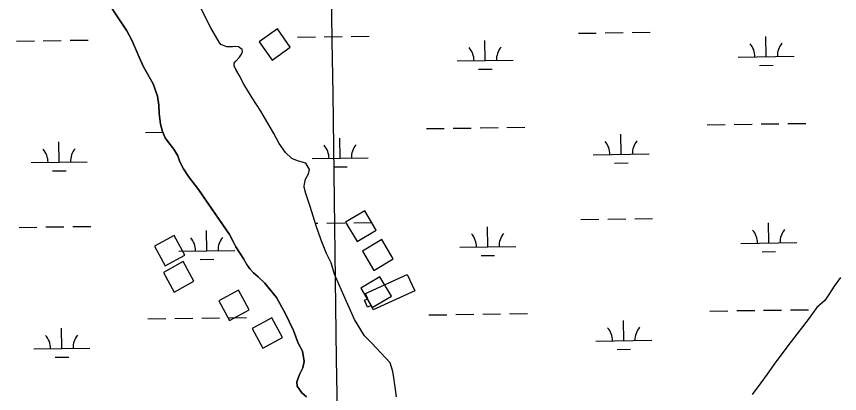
# Model space of a CAD drawing. Extents: x 3767014 to 3805179, y 361544 to 387384.
# Drawn here: x 3778563 to 3780033, y 372031 to 372704 of the extents above; entities that cross this region are included whole.
import ezdxf

# ---------------------------------------------------------------- set-up
doc = ezdxf.new("R2010")
doc.units = 0
for name, color, linetype in [('V-BLDG-OTLN', 7, 'Continuous'), ('V-GRID-MAJR', 7, 'Continuous'), ('V-TOPO-SHOR', 7, 'Continuous'), ('V-WETL-SWMP', 7, 'Continuous')]:
    doc.layers.add(name, color=color, linetype=linetype)

msp = doc.modelspace()

# ---------------------------------------------------------------- linework, layer by layer
at = {"layer": 'V-BLDG-OTLN'}
for points in [[(3778996.59, 372658.614), (3779019.654, 372625.932), (3779052.335, 372648.995), (3779029.272, 372681.677)], [(3779151.024, 372336.543), (3779171.504, 372302.183), (3779205.863, 372322.663), (3779185.383, 372357.023)], [(3778863.833, 372277.565), (3778844.729, 372312.707), (3778809.586, 372293.603), (3778828.691, 372258.46)], [(3779181.265, 372284.973), (3779201.745, 372250.613), (3779236.103, 372271.093), (3779215.624, 372305.453)], [(3778880.172, 372231.037), (3778861.068, 372266.178), (3778825.925, 372247.074), (3778845.03, 372211.932)], [(3779186.354, 372209.075), (3779261.372, 372243.406), (3779274.825, 372214.005), (3779200.331, 372179.912), (3779196.774, 372187.686), (3779190.501, 372184.816), (3779184.799, 372197.274), (3779190.55, 372199.906)], [(3779178.06, 372218.562), (3779198.54, 372184.202), (3779232.898, 372204.682), (3779212.419, 372239.041)], [(3778978.893, 372180.139), (3778959.789, 372215.281), (3778924.646, 372196.177), (3778943.751, 372161.034)], [(3779038.399, 372130.835), (3779019.295, 372165.977), (3778984.152, 372146.873), (3779003.257, 372111.73)]]:
    msp.add_lwpolyline(points, close=True, dxfattribs=at)
at = {"layer": 'V-GRID-MAJR'}
msp.add_spline([(3779203.688, 367075.819), (3779120.863, 373133.445), (3779038.002, 379193.674), (3778955.14, 385253.903), (3778955.104, 385256.504)], degree=3, dxfattribs=at)
at = {"layer": 'V-TOPO-SHOR'}
for points in [[(3779081.177, 372025.044), (3779072.921, 372032.134), (3779064.367, 372043.623), (3779064.1, 372051.811), (3779068.573, 372064.845), (3779074.897, 372076.717), (3779076.962, 372087.645), (3779074.136, 372106.503), (3779066.118, 372120.333), (3779057.954, 372143.306), (3779043.313, 372174.404), (3779027.468, 372201.872), (3779006.81, 372228.031), (3778994.685, 372239.326), (3778986.747, 372246.375), (3778980.087, 372253.551), (3778973.792, 372262.468), (3778969.386, 372270.699), (3778961.565, 372282.203), (3778955.3, 372292.392), (3778950.465, 372302.386), (3778943.936, 372314.649), (3778911.705, 372361.164), (3778888.374, 372394.714), (3778870.677, 372418.409), (3778861.475, 372432.016), (3778855.262, 372444.116), (3778851.563, 372455.036), (3778844.393, 372467.158), (3778835.441, 372478.053), (3778828.513, 372487.144), (3778824.194, 372498.718), (3778820.704, 372511.54), (3778818.111, 372530.74), (3778817.279, 372545.502), (3778815.18, 372561.632), (3778807.189, 372583.9), (3778790.299, 372614.196), (3778782.175, 372631.278), (3778773.317, 372652.041), (3778769.115, 372661.859), (3778760.304, 372678.321), (3778744.819, 372701.322), (3778727.663, 372727.393)], [(3778928.328, 372653.864), (3778925.416, 372658.236), (3778910.154, 372683.781), (3778890.319, 372723.289)], [(3779242.119, 372024.837), (3779239.532, 372041.776), (3779237.797, 372054.873), (3779235.487, 372070.212), (3779230.785, 372085.456), (3779197.327, 372121.337), (3779184.596, 372133.92), (3779166.724, 372163.032), (3779148.236, 372205.532), (3779131.076, 372243.856), (3779125.229, 372264.064), (3779116.91, 372280.993), (3779107.336, 372304.797), (3779098.433, 372330.018), (3779087.71, 372364.834), (3779080.341, 372387.786), (3779077.296, 372399.324), (3779077.193, 372401.556), (3779079.251, 372413.443), (3779084.912, 372423.165), (3779086.383, 372430.769), (3779080.142, 372441.912), (3779065.284, 372445.955), (3779055.21, 372450.354), (3779043.87, 372461.311), (3779032.346, 372477.365), (3779022.772, 372494.961), (3778999.758, 372534.711), (3778983.978, 372558.677), (3778969.167, 372583.093), (3778960.986, 372599.221), (3778955.032, 372609.084), (3778952.333, 372615.521), (3778952.3, 372620.457), (3778954.94, 372624.049), (3778961.817, 372631.514), (3778965.127, 372636.364), (3778967.003, 372641.248), (3778966.304, 372645.086), (3778960.054, 372649.547), (3778954.817, 372650.159), (3778948.909, 372649.514), (3778939.052, 372649.928), (3778928.328, 372653.864)], [(3780035.049, 372237.628), (3780023.672, 372222.321), (3780014.383, 372207.758), (3780007.253, 372196.64), (3779993.085, 372184.27), (3779977.572, 372162.862), (3779947.276, 372123.688), (3779919.429, 372086.998), (3779904.231, 372065.422), (3779892.686, 372049.8), (3779877.498, 372028.702)]]:
    msp.add_lwpolyline(points, dxfattribs=at)
at = {"layer": 'V-WETL-SWMP'}
for p, q in [((3779065.049, 372666.971), (3779097.046, 372667.416)), ((3779113.044, 372667.638), (3779145.041, 372668.083)), ((3779161.04, 372668.305), (3779193.036, 372668.749)), ((3779566.908, 372673.943), (3779598.905, 372674.387)), ((3779614.904, 372674.609), (3779646.901, 372675.054)), ((3779662.899, 372675.276), (3779694.896, 372675.721)), ((3779902.365, 372632.168), (3779901.865, 372668.165)), ((3778563.189, 372660), (3778595.186, 372660.444)), ((3778611.185, 372660.667), (3778643.182, 372661.111)), ((3778659.18, 372661.333), (3778691.177, 372661.778)), ((3779400.505, 372625.197), (3779400.005, 372661.193)), ((3779350.51, 372624.502), (3779450.501, 372625.891)), ((3779852.37, 372631.474), (3779952.36, 372632.863)), ((3779388.721, 372609.601), (3779412.719, 372609.934)), ((3779890.581, 372616.572), (3779914.578, 372616.905)), ((3779295.34, 372503.653), (3779327.336, 372504.098)), ((3779343.335, 372504.32), (3779375.332, 372504.764)), ((3779391.33, 372504.987), (3779423.327, 372505.431)), ((3779439.326, 372505.653), (3779471.323, 372506.098)), ((3779797.199, 372510.625), (3779829.196, 372511.069)), ((3779845.194, 372511.291), (3779877.191, 372511.736)), ((3779893.19, 372511.958), (3779925.187, 372512.403)), ((3779941.185, 372512.625), (3779973.182, 372513.069)), ((3778793.48, 372496.682), (3778824.791, 372497.117)), ((3779643.327, 372457.74), (3779642.827, 372493.737)), ((3778639.608, 372443.797), (3778639.108, 372479.794)), ((3779141.467, 372450.769), (3779140.967, 372486.765)), ((3779091.472, 372450.074), (3779191.462, 372451.463)), ((3779593.332, 372457.046), (3779693.322, 372458.435)), ((3778589.612, 372443.103), (3778689.603, 372444.492)), ((3779129.683, 372435.173), (3779153.68, 372435.506)), ((3779631.542, 372442.144), (3779655.54, 372442.478)), ((3778627.823, 372428.201), (3778651.821, 372428.535)), ((3779619.525, 372341.967), (3779651.522, 372342.411)), ((3779667.52, 372342.633), (3779699.517, 372343.078)), ((3778567.81, 372327.357), (3778599.807, 372327.801)), ((3778615.805, 372328.024), (3778647.802, 372328.468)), ((3778663.801, 372328.69), (3778695.798, 372329.135)), ((3779096.989, 372334.708), (3779101.667, 372334.773)), ((3779117.665, 372334.995), (3779149.662, 372335.44)), ((3779165.66, 372335.662), (3779197.657, 372336.106)), ((3779405.126, 372292.554), (3779404.626, 372328.55)), ((3779571.529, 372341.3), (3779603.526, 372341.744)), ((3779906.986, 372299.525), (3779906.486, 372335.522)), ((3778903.267, 372285.582), (3778902.767, 372321.579)), ((3779856.991, 372298.831), (3779956.981, 372300.22)), ((3778853.272, 372284.888), (3778953.262, 372286.277)), ((3779355.131, 372291.859), (3779455.121, 372293.248)), ((3779895.201, 372283.929), (3779919.199, 372284.262)), ((3778891.482, 372269.986), (3778915.48, 372270.32)), ((3779393.342, 372276.958), (3779417.339, 372277.291)), ((3778942.087, 372166.039), (3778974.084, 372166.484)), ((3779299.96, 372171.01), (3779331.957, 372171.455)), ((3779347.956, 372171.677), (3779379.953, 372172.122)), ((3779395.951, 372172.344), (3779427.948, 372172.788)), ((3779443.946, 372173.011), (3779475.943, 372173.455)), ((3779801.82, 372177.982), (3779833.817, 372178.426)), ((3779849.815, 372178.649), (3779881.812, 372179.093)), ((3779897.811, 372179.315), (3779929.808, 372179.76)), ((3779945.806, 372179.982), (3779977.803, 372180.426)), ((3778798.101, 372164.039), (3778830.098, 372164.483)), ((3778846.096, 372164.706), (3778878.093, 372165.15)), ((3778894.092, 372165.372), (3778926.088, 372165.817)), ((3779647.948, 372125.097), (3779647.448, 372161.094)), ((3778644.228, 372111.155), (3778643.728, 372147.151)), ((3779597.952, 372124.403), (3779697.943, 372125.792)), ((3778594.233, 372110.46), (3778694.224, 372111.849)), ((3779636.163, 372109.501), (3779660.161, 372109.835)), ((3778632.444, 372095.558), (3778656.442, 372095.892))]:
    msp.add_line(p, q, dxfattribs=at)
for points in [[(3778727.663, 372727.393), (3778744.82, 372701.323), (3778760.305, 372678.322), (3778769.114, 372661.859), (3778782.175, 372631.279), (3778790.3, 372614.197), (3778807.189, 372583.901), (3778815.18, 372561.633), (3778817.28, 372545.502), (3778818.11, 372530.741), (3778820.704, 372511.541), (3778824.194, 372498.717), (3778828.512, 372487.145), (3778835.441, 372478.053), (3778844.393, 372467.157), (3778851.563, 372455.035), (3778855.261, 372444.115), (3778861.476, 372432.017), (3778870.677, 372418.409), (3778888.373, 372394.714), (3778943.935, 372314.65), (3778950.464, 372302.385), (3778955.3, 372292.391), (3778961.565, 372282.202), (3778969.387, 372270.699), (3778973.791, 372262.468), (3778980.088, 372253.551), (3778986.748, 372246.376), (3778994.685, 372239.327), (3779006.81, 372228.032), (3779027.467, 372201.872), (3779043.314, 372174.404), (3779057.954, 372143.306), (3779066.118, 372120.334), (3779074.135, 372106.502), (3779076.961, 372087.646), (3779074.897, 372076.716), (3779068.574, 372064.845), (3779064.1, 372051.812), (3779064.367, 372043.623), (3779072.922, 372032.133)], [(3778952.333, 372615.521), (3778952.3, 372620.457), (3778954.94, 372624.05), (3778961.817, 372631.514), (3778965.126, 372636.363), (3778967.002, 372641.249), (3778966.305, 372645.087), (3778960.053, 372649.546), (3778954.816, 372650.158), (3778948.909, 372649.514), (3778939.051, 372649.927), (3778928.328, 372653.864), (3778925.416, 372658.237), (3778910.155, 372683.78), (3778890.32, 372723.289)], [(3779242.119, 372024.836), (3779239.531, 372041.775), (3779237.798, 372054.872), (3779235.487, 372070.213), (3779230.786, 372085.456), (3779197.326, 372121.336), (3779184.597, 372133.92), (3779166.723, 372163.032), (3779148.237, 372205.531), (3779131.077, 372243.857), (3779125.23, 372264.064), (3779116.911, 372280.992), (3779107.336, 372304.797), (3779098.434, 372330.017), (3779087.71, 372364.834), (3779080.342, 372387.786), (3779077.296, 372399.325), (3779077.194, 372401.557), (3779079.251, 372413.442), (3779084.913, 372423.165), (3779086.382, 372430.768), (3779080.143, 372441.912), (3779065.284, 372445.955), (3779055.21, 372450.353), (3779043.871, 372461.31), (3779032.346, 372477.365), (3779022.771, 372494.962), (3778999.758, 372534.712), (3778983.979, 372558.676), (3778969.167, 372583.093), (3778960.986, 372599.222), (3778955.032, 372609.085), (3778952.333, 372615.521)], [(3780035.049, 372237.629), (3780023.672, 372222.322), (3780014.383, 372207.758), (3780007.253, 372196.64), (3779993.086, 372184.27), (3779977.572, 372162.862), (3779947.275, 372123.687), (3779919.43, 372086.997), (3779904.231, 372065.422), (3779892.686, 372049.801), (3779877.499, 372028.702)], [(3779072.922, 372032.133), (3779081.176, 372025.044)]]:
    msp.add_lwpolyline(points, dxfattribs=at)
for centre, start, end in [((3779847.121, 372631.876), 0.024037, 41.567696), ((3779957.596, 372633.41), 140.024034, 181.567693), ((3779345.261, 372624.904), 0.024037, 41.567696), ((3779455.736, 372626.439), 140.024034, 181.567693), ((3779588.083, 372457.448), 0.024037, 41.567696), ((3779698.558, 372458.982), 140.024034, 181.567693), ((3778584.363, 372443.505), 0.024037, 41.567696), ((3778694.839, 372445.04), 140.024034, 181.567693), ((3779086.223, 372450.476), 0.024037, 41.567696), ((3779196.698, 372452.011), 140.024034, 181.567693), ((3779349.882, 372292.261), 0.024037, 41.567696), ((3779460.357, 372293.796), 140.024034, 181.567693), ((3779851.742, 372299.233), 0.024037, 41.567696), ((3779962.217, 372300.767), 140.024034, 181.567693), ((3778848.022, 372285.29), 0.024037, 41.567696), ((3778958.498, 372286.824), 140.024034, 181.567693), ((3779592.703, 372124.805), 0.024037, 41.567696), ((3779703.179, 372126.34), 140.024034, 181.567693), ((3778588.984, 372110.862), 0.024037, 41.567696), ((3778699.459, 372112.397), 140.024034, 181.567693)]:
    msp.add_arc(centre, 35.246, start, end, dxfattribs=at)

doc.saveas('drawing.dxf')
